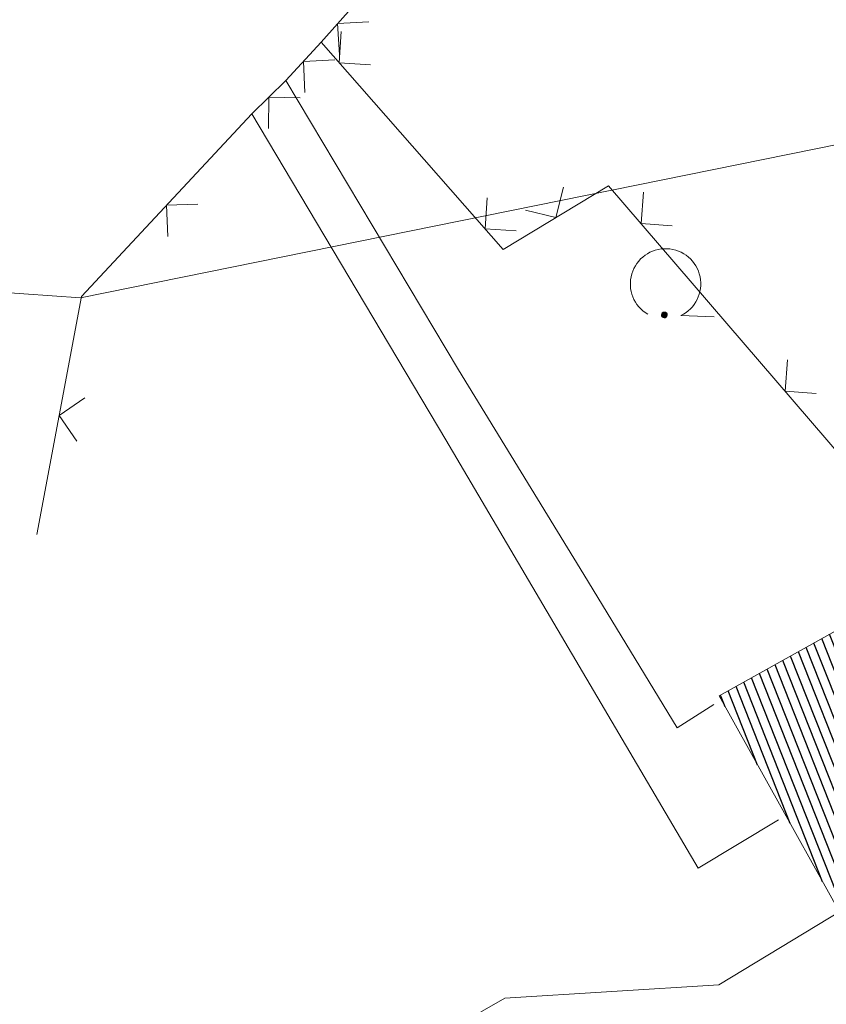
# Model space of a CAD drawing. Header units: metres. Extents: x 345144 to 348639, y 5629211 to 5635235.
# Tile 736 of 1056: x 346569 to 346587, y 5630644 to 5630666. Entities that reach past the tile are written whole.
import ezdxf

# ---------------------------------------------------------------- set-up
doc = ezdxf.new("R2010")
doc.units = ezdxf.units.M
doc.header["$MEASUREMENT"] = 0
for name, color, linetype in [('081-083 Topographie', 7, 'Continuous'), ('AX Flurstück', 7, 'Continuous'), ('AX Gebäude', 7, 'Continuous'), ('Definitionslinie', 7, 'Continuous')]:
    doc.layers.add(name, color=color, linetype=linetype)

# ---------------------------------------------------------------- blocks, each defined once
blk = doc.blocks.new('alk_7100_nrwx2')
at = {"true_color": 0x2e2e2e}
h = blk.add_hatch(color=250, dxfattribs=at)
edge = h.paths.add_edge_path(flags=0)
edge.add_arc((0.024073, -0.597267), 0.057254, 180, 360, ccw=False)
edge.add_arc((0.024073, -0.597267), 0.057255, 0, 180, ccw=False)
at = {"color": 250, "lineweight": 5, "true_color": 0x2e2e2e, "flags": 128}
blk.add_lwpolyline([(0.349382, -0.597267), (1, -0.597267)], dxfattribs=at)
at = {"color": 250, "lineweight": 5, "true_color": 0x2e2e2e}
for centre, radius, start, end in [((0.024073, 0.012362), 0.690995, -61.9148169, -118.0851831), ((0.024073, -0.597267), 0.057255, 0, 180), ((0.024073, -0.597267), 0.057254, 180, 0)]:
    blk.add_arc(centre, radius, start, end, dxfattribs=at)

msp = doc.modelspace()

# ---------------------------------------------------------------- hatches: boundary and pattern name
at = {"layer": 'AX Gebäude', "true_color": 0x4f4f4f}
h = msp.add_hatch(dxfattribs=at)
h.set_pattern_fill('_USER', color=251, scale=0.2, angle=111.5294118, style=0, pattern_type=0)
h.set_pattern_definition([(111.5294117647, (0, 0), (-0.186045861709, -0.07339575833), [])])
h.paths.add_polyline_path([(346588.585, 5630652.805), (346592.427, 5630645.914), (346588.673, 5630643.822), (346584.831, 5630650.713)], flags=0)

# ---------------------------------------------------------------- linework, layer by layer
at = {"layer": '081-083 Topographie', "color": 7, "linetype": 'Continuous', "lineweight": 5, "flags": 128}
for points in [[(346601.481, 5630662.138), (346581.194, 5630680.777), (346581.194, 5630680.777), (346575.709, 5630674.195), (346575.709, 5630674.195), (346579.899, 5630670.071), (346579.899, 5630670.071), (346575.832, 5630665.501), (346575.832, 5630665.501), (346579.95, 5630660.808), (346579.95, 5630660.808), (346582.334, 5630662.253), (346582.334, 5630662.253), (346590.314, 5630652.96)], [(346569.401, 5630654.363), (346570.413, 5630659.749), (346570.413, 5630659.749), (346574.262, 5630663.876), (346574.262, 5630663.876), (346575.035, 5630664.629), (346575.035, 5630664.629), (346575.832, 5630665.501)], [(346575.035, 5630664.629), (346578.941, 5630658.091), (346578.941, 5630658.091), (346581.773, 5630653.458), (346581.773, 5630653.458), (346583.886, 5630649.989), (346583.886, 5630649.989), (346584.716, 5630650.521)], [(346574.262, 5630663.876), (346578.649, 5630656.507), (346578.649, 5630656.507), (346584.363, 5630646.816), (346584.363, 5630646.816), (346586.18, 5630647.914)]]:
    msp.add_lwpolyline(points, dxfattribs=at)
at = {"layer": 'AX Flurstück', "color": 8, "linetype": 'Continuous', "lineweight": 13, "true_color": 0x808080, "flags": 128}
for points in [[(346593.273, 5630664.354), (346570.393, 5630659.714), (346565.893, 5630660.031), (346562.287, 5630659.507), (346560.281, 5630657.331), (346557.95, 5630654.265), (346554.064, 5630650.673), (346552.124, 5630651.673), (346547.463, 5630655.837), (346546.947, 5630658.629), (346549.797, 5630661.436), (346548.685, 5630664.04), (346546.989, 5630664.701), (346544.137, 5630664.587), (346540.26, 5630664.431), (346537.082, 5630661.401), (346536.146, 5630656.447), (346532.477, 5630654.249), (346524.433, 5630658.214), (346521.147, 5630660.834), (346514.365, 5630654.953)], [(346552.124, 5630651.673), (346554.064, 5630650.673), (346557.95, 5630654.265), (346560.281, 5630657.331), (346562.287, 5630659.507), (346565.893, 5630660.031), (346570.393, 5630659.714), (346593.273, 5630664.354)], [(346602.236, 5630654.716), (346584.826, 5630644.179), (346579.988, 5630643.88), (346568.12, 5630637.08), (346542.705, 5630625.504), (346539.859, 5630624.01), (346536.294, 5630619.233), (346534.326, 5630609.657), (346527.148, 5630604.364), (346526.223, 5630603.508), (346523.939, 5630599.639), (346524.342, 5630596.827), (346526.959, 5630593.796), (346528.242, 5630589.055), (346527.811, 5630586.485), (346523.078, 5630575.13), (346514.832, 5630564.969)], [(346591.489, 5630554.281), (346583.06, 5630540.608), (346579.708, 5630542.867), (346567.583, 5630555.682), (346555.022, 5630570.332), (346545.105, 5630582.963), (346534.992, 5630596.663), (346530.666, 5630600.91), (346527.148, 5630604.364), (346534.326, 5630609.657), (346536.294, 5630619.233), (346539.859, 5630624.01), (346542.705, 5630625.504), (346568.12, 5630637.08), (346579.988, 5630643.88), (346584.826, 5630644.179), (346602.236, 5630654.716)]]:
    msp.add_lwpolyline(points, dxfattribs=at)
at = {"layer": 'AX Gebäude', "color": 7, "linetype": 'Continuous', "lineweight": 5, "flags": 128}
msp.add_lwpolyline([(346588.585, 5630652.805), (346592.427, 5630645.914), (346588.673, 5630643.822), (346584.831, 5630650.713), (346588.585, 5630652.805)], dxfattribs=at)
at = {"layer": 'Definitionslinie', "color": 7, "linetype": 'Continuous', "lineweight": 5, "flags": 128}
for points in [[(346575.832, 5630665.501), (346579.899, 5630670.071)], [(346576.909, 5630665.96), (346576.203, 5630665.918), (346576.245, 5630665.213)], [(346576.909, 5630665.96), (346576.203, 5630665.918), (346576.245, 5630665.213)], [(346576.288, 5630665.739), (346576.242, 5630665.034), (346576.948, 5630664.988)], [(346576.288, 5630665.739), (346576.242, 5630665.034), (346576.948, 5630664.988)], [(346575.035, 5630664.629), (346575.832, 5630665.501)], [(346575.832, 5630665.501), (346579.95, 5630660.808)], [(346576.14, 5630665.097), (346575.434, 5630665.065), (346575.465, 5630664.359)], [(346576.14, 5630665.097), (346575.434, 5630665.065), (346575.465, 5630664.359)], [(346574.262, 5630663.876), (346575.035, 5630664.629)], [(346575.035, 5630664.629), (346578.941, 5630658.091)], [(346575.356, 5630664.243), (346574.649, 5630664.253), (346574.639, 5630663.545)], [(346575.356, 5630664.243), (346574.649, 5630664.253), (346574.639, 5630663.545)], [(346570.413, 5630659.749), (346574.262, 5630663.876)], [(346574.262, 5630663.876), (346578.649, 5630656.507)], [(346579.95, 5630660.808), (346582.334, 5630662.253)], [(346580.455, 5630661.699), (346581.142, 5630661.531), (346581.31, 5630662.217)], [(346580.455, 5630661.699), (346581.142, 5630661.531), (346581.31, 5630662.217)], [(346582.334, 5630662.253), (346590.314, 5630652.96)], [(346583.12, 5630662.105), (346583.067, 5630661.4), (346583.772, 5630661.346)], [(346583.12, 5630662.105), (346583.067, 5630661.4), (346583.772, 5630661.346)], [(346579.586, 5630661.981), (346579.54, 5630661.275), (346580.246, 5630661.229)], [(346579.586, 5630661.981), (346579.54, 5630661.275), (346580.246, 5630661.229)], [(346573.044, 5630661.837), (346572.338, 5630661.813), (346572.362, 5630661.106)], [(346573.044, 5630661.837), (346572.338, 5630661.813), (346572.362, 5630661.106)], [(346569.401, 5630654.363), (346570.413, 5630659.749)], [(346586.378, 5630658.312), (346586.324, 5630657.607), (346587.029, 5630657.553)], [(346586.378, 5630658.312), (346586.324, 5630657.607), (346587.029, 5630657.553)], [(346578.941, 5630658.091), (346581.773, 5630653.458)], [(346570.491, 5630657.455), (346569.907, 5630657.056), (346570.306, 5630656.472)], [(346570.491, 5630657.455), (346569.907, 5630657.056), (346570.306, 5630656.472)], [(346578.649, 5630656.507), (346584.363, 5630646.816)], [(346581.773, 5630653.458), (346583.886, 5630649.989)], [(346583.886, 5630649.989), (346584.716, 5630650.521)], [(346584.363, 5630646.816), (346586.18, 5630647.914)]]:
    msp.add_lwpolyline(points, dxfattribs=at)

# ---------------------------------------------------------------- block references
at = {"layer": '081-083 Topographie', "xscale": 1.15275, "yscale": 1.15275, "rotation": -2.325521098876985}
msp.add_blockref('alk_7100_nrwx2', (346583.594, 5630660.019), dxfattribs=at)

doc.saveas('drawing.dxf')
